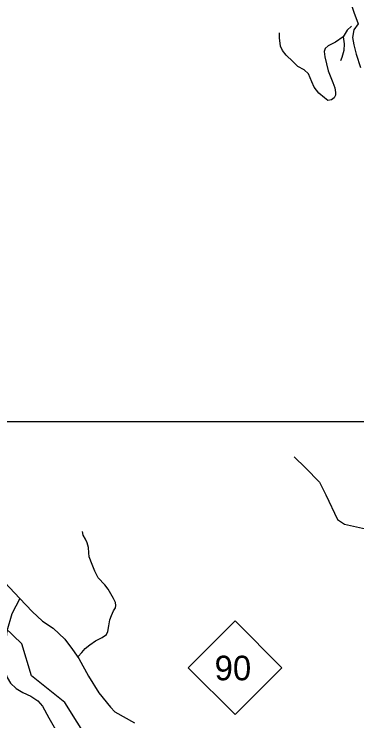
# Model space of a CAD drawing. Extents: x 1159738 to 1321356, y 736314 to 882035.
# Drawn here: x 1238656 to 1241094, y 808877 to 813904 of the extents above; entities that cross this region are included whole.
import ezdxf

# ---------------------------------------------------------------- set-up
doc = ezdxf.new("R2010")
doc.units = 0
for name, color, linetype in [('Exist Hydrographic Creek Single Shore', 7, 'Continuous'), ('Exist Road Non-System Type 51', 7, 'Continuous'), ('Exist Road Primary NC Attributed', 7, 'Continuous'), ('Exist Road Primary NC Shield CELL', 7, 'Continuous'), ('Exist Road Primary NC Shield Number Label', 7, 'Continuous'), ('Exist Road Primary US Divided Attributed', 7, 'Continuous'), ('Exist Road Secondary Type 51 Attributed', 7, 'Continuous'), ('Map Preparation Inset Cut Line', 7, 'Continuous')]:
    doc.layers.add(name, color=color, linetype=linetype)

msp = doc.modelspace()

# ---------------------------------------------------------------- linework, layer by layer
at = {"layer": 'Exist Hydrographic Creek Single Shore'}
msp.add_lwpolyline([(1239192.5, 808728.6), (1239016.6, 809007.9), (1238779.5, 809196.5), (1238710.5, 809424.4), (1238523.5, 809602.1), (1238501.5, 809714.2), (1238404.5, 809840.8), (1237768.5, 810414.9), (1237335.4, 810742), (1236864.4, 810932), (1236660.5, 811070.7), (1236379.5, 811503), (1236149.4, 811967.2), (1236096.4, 812184.9), (1235993.5, 812387.2), (1235901.4, 812681.2), (1235905.4, 812848.6), (1235931.4, 812880.8), (1235937.4, 813107.2), (1235912.4, 813140.5), (1235823.4, 813894.1), (1235820.4, 814084.5)], dxfattribs=at)
at = {"layer": 'Exist Road Non-System Type 51'}
for points in [[(1241055.5, 813818), (1241025.8, 813790.8), (1240996.1, 813743.8)], [(1240996.1, 813743.8), (1240941.7, 813704.2), (1240889.7, 813679.4), (1240867.5, 813659.6), (1240860.1, 813637.4), (1240865, 813600.2), (1240889.7, 813501.2), (1240921.9, 813417.1), (1240936.7, 813380), (1240941.7, 813347.8), (1240941.7, 813328), (1240931.8, 813308.2), (1240912, 813293.4), (1240887.3, 813290.9), (1240862.5, 813308.2), (1240822.9, 813342.9), (1240790.8, 813384.9), (1240773.5, 813422.1), (1240748.7, 813479), (1240719, 813508.7), (1240674.5, 813530.9), (1240637.4, 813568.1), (1240590.4, 813612.6), (1240565.6, 813644.8), (1240550.8, 813677), (1240543.4, 813736.4), (1240543.4, 813771)], [(1240996.1, 813743.8), (1241003.5, 813691.8), (1241001.1, 813644.8), (1240986.2, 813595.3), (1240976.3, 813573)], [(1240648.5, 810754), (1240727.4, 810676.8), (1240828.1, 810574.4), (1240873.4, 810485.4), (1240955.6, 810309), (1241006, 810277.1), (1241261.1, 810218.3), (1241348.3, 810215), (1241407.1, 810216.7), (1241467.5, 810213.3), (1241512.8, 810208.3), (1241574.9, 810171.3), (1241637, 810137.7), (1241670.5, 810134.4), (1241739.4, 810136.2)], [(1239111.8, 809335.2), (1239136.3, 809363.7), (1239161.8, 809391.3), (1239193.4, 809418.8), (1239235.2, 809446.4), (1239282.1, 809469.8), (1239311.7, 809490.2), (1239322.9, 809512.7), (1239330, 809552.5), (1239336.1, 809595.3), (1239347.3, 809625.9), (1239362.6, 809658.6), (1239375.9, 809682.1), (1239380, 809698.4), (1239377.9, 809719.8), (1239362.6, 809747.4), (1239324.9, 809813.1), (1239300.5, 809845.7), (1239254.6, 809893.7), (1239229.1, 809942.7), (1239209.7, 809988.6), (1239190.4, 810044.7), (1239187.4, 810071.7), (1239185.4, 810109.5), (1239176.2, 810143.1), (1239163, 810169.7), (1239146.6, 810198.2), (1239142.6, 810223.8)]]:
    msp.add_lwpolyline(points, dxfattribs=at)
at = {"layer": 'Exist Road Primary NC Attributed'}
for points in [[(1238513.5, 809939), (1238696.1, 809748.3)], [(1238696.1, 809748.3), (1238785, 809654.6), (1238857.5, 809586.9), (1238932.8, 809535.4), (1239016, 809457.2), (1239069.7, 809383.6), (1239115.4, 809321.1), (1239185.2, 809196), (1239259, 809077.4), (1239340.1, 808973.7), (1239372.3, 808942.4), (1239512.8, 808862.5)]]:
    msp.add_lwpolyline(points, dxfattribs=at)
at = {"layer": 'Exist Road Primary NC Shield CELL'}
msp.add_lwpolyline([(1239894.5, 809255.2), (1240227.5, 809588.2), (1240560.5, 809255.2), (1240227.5, 808922.2)], close=True, dxfattribs=at)
at = {"layer": 'Exist Road Primary US Divided Attributed'}
msp.add_lwpolyline([(1240662.3, 817527.9), (1240690.4, 817458.9), (1240787.9, 817239.4), (1240817.7, 817151.2), (1240856.6, 816978.9), (1240905.4, 816666.4), (1240934, 816463.4), (1240951.8, 816326.9), (1241000.6, 816019.8), (1241018.9, 815784.2), (1241027.5, 815583.7), (1241014.7, 815229.7), (1240982.8, 814675.7), (1240973.7, 814505.4), (1240980.6, 814329.8), (1240986.2, 814278.4), (1240997.7, 814195.7), (1241025.9, 814075.3), (1241043.5, 814006.8), (1241072.8, 813918.4), (1241101.9, 813836)], dxfattribs=at)
at = {"layer": 'Exist Road Secondary Type 51 Attributed'}
for points in [[(1241101.9, 813836), (1241071.6, 813792.9), (1241063.6, 813739), (1241073.1, 813685.2), (1241089, 813620.2), (1241120.6, 813525.1)], [(1238696.1, 809748.3), (1238640.1, 809638.3), (1238604, 809515.8), (1238586.7, 809367.9), (1238584.7, 809293.6), (1238594.7, 809220.3), (1238605.8, 809186.2), (1238628.8, 809146), (1238671, 809106.9), (1238717.1, 809078.8), (1238774.3, 809052.7), (1238824.5, 809018.5), (1238858.6, 808982.4), (1238903.2, 808898.9), (1238950.9, 808814.9)]]:
    msp.add_lwpolyline(points, dxfattribs=at)
at = {"layer": 'Map Preparation Inset Cut Line'}
for points in [[(1228470.6, 811005.5), (1261974.5, 811005.5), (1261974.5, 834521.3), (1228470.6, 834521.3)], [(1213574.8, 811005.5), (1289258, 811005.5), (1289258, 782300.2), (1274049.2, 782296.9), (1274049.2, 766757), (1213574.8, 766757)]]:
    msp.add_lwpolyline(points, close=True, dxfattribs=at)

# ---------------------------------------------------------------- texts
at = {"layer": 'Exist Road Primary NC Shield Number Label'}
msp.add_text('90', height=175, dxfattribs=at).set_placement((1240081.6, 809165.5))

doc.saveas('drawing.dxf')
